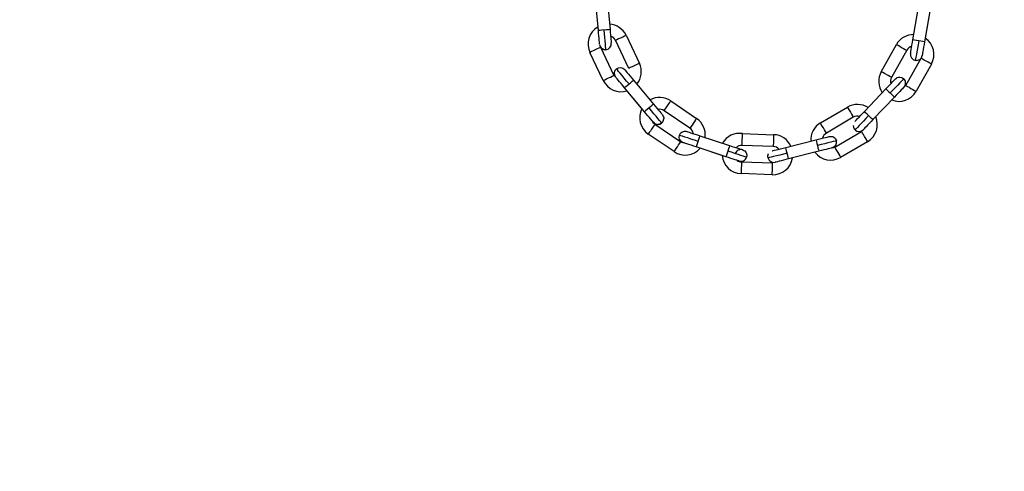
# Model space of a CAD drawing. Header units: inches. Extents: x 170 to 288, y 234 to 248.
# Tile 309 of 480: x 235.119 to 235.558, y 241.191 to 241.392. Entities that reach past the tile are written whole.
import ezdxf

# ---------------------------------------------------------------- set-up
doc = ezdxf.new("R2010")
doc.units = ezdxf.units.IN
doc.header["$LTSCALE"] = 0.25
doc.header["$MEASUREMENT"] = 0
doc.layers.add('ANNOTATIONS', color=1, linetype='Continuous')
doc.layers.add('STANDARD Z GUIDE MOTOR LH', color=7, linetype='Continuous')
doc.styles.add('ARIAL', font='arial.ttf', dxfattribs={"height": 0.09375})
doc.dimstyles.new('STANDARD$0', dxfattribs={"dimtxt": 0.09375, "dimasz": 0.09375, "dimexe": 0.03125, "dimexo": 0.046875, "dimgap": 0.09, "dimtad": 0, "dimtih": 1, "dimtoh": 1, "dimdec": 4, "dimzin": 0, "dimdsep": 46, "dimtxsty": 'ARIAL', "dimcen": 0.09, "dimadec": 0, "dimazin": 0, "dimtfac": 1, "dimtdec": 4, "dimtofl": 0, "dimtmove": 0, "dimatfit": 1, "dimfxl": 1, "dimtolj": 1, "dimtzin": 0, "dimarcsym": 0})

# ---------------------------------------------------------------- blocks, each defined once
blk = doc.blocks.new('*D42')
at = {"layer": 'ANNOTATIONS', "color": 0, "lineweight": -2, "transparency": 16777216}
for p, q in [((234.7269041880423, 244.1437778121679), (236.4418407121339, 244.1437778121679)), ((236.4105907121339, 244.0500278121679), (236.4105907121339, 242.2801168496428)), ((236.4105907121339, 240.2331944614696), (236.4105907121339, 242.0031054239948)), ((235.1331541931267, 240.1394444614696), (236.4418407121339, 240.1394444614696))]:
    blk.add_line(p, q, dxfattribs=at)
at = {"layer": 'ANNOTATIONS', "color": 0, "transparency": 16777216}
for points in [[(236.3949657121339, 244.0500278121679), (236.4262157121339, 244.0500278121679), (236.4105907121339, 244.1437778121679)], [(236.3949657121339, 240.2331944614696), (236.4262157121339, 240.2331944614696), (236.4105907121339, 240.1394444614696)]]:
    blk.add_solid(points, dxfattribs=at)
at = {"layer": 'defpoints', "color": 0, "transparency": 16777216}
for p in [(234.6800291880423, 244.1437778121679), (236.4105907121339, 244.1437778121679), (235.0862791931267, 240.1394444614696)]:
    blk.add_point(p, dxfattribs=at)
at = {"layer": 'ANNOTATIONS', "color": 0, "transparency": 16777216, "insert": (236.4105907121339, 242.1416111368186), "char_height": 0.09375, "attachment_point": 5, "style": 'ARIAL'}
blk.add_mtext('\\A1;OPENING HEIGHT', dxfattribs=at)

msp = doc.modelspace()

# ---------------------------------------------------------------- linework, layer by layer
at = {"layer": 'STANDARD Z GUIDE MOTOR LH'}
for p, q in [((235.3812932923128, 241.4016485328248), (235.3825236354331, 241.3877922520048)), ((235.3772948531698, 241.3873279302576), (235.3760645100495, 241.4011842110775)), ((235.5175833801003, 241.3831653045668), (235.5199018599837, 241.3968815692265)), ((235.5250777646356, 241.3960065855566), (235.5227592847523, 241.3822904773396)), ((235.5250777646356, 241.3960064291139), (235.5230514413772, 241.3840185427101)), ((235.389630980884, 241.385293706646), (235.3956017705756, 241.3727294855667)), ((235.3782521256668, 241.3798861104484), (235.3842229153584, 241.3673220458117)), ((235.3908606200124, 241.3704763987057), (235.3848897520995, 241.3830406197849)), ((235.5034658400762, 241.3690142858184), (235.5102845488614, 241.3811392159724)), ((235.3794817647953, 241.3650688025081), (235.3735108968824, 241.3776330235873)), ((235.5148600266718, 241.3785660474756), (235.5080413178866, 241.3664411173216)), ((235.5214889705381, 241.3754406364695), (235.5212656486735, 241.3749636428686)), ((235.5144469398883, 241.3628387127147), (235.5212656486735, 241.3749636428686)), ((235.5258411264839, 241.3723906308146), (235.5190223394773, 241.3602657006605)), ((235.3929917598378, 241.3652188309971), (235.4019091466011, 241.3545422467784)), ((235.3978802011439, 241.3511771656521), (235.3889628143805, 241.3618539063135)), ((235.3967355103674, 241.352547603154), (235.3889628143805, 241.3618535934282)), ((235.4959580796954, 241.3512603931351), (235.5055559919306, 241.3613295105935)), ((235.5093556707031, 241.3577077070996), (235.4997577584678, 241.3476385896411)), ((235.5093556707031, 241.357707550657), (235.4997577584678, 241.3476382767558)), ((235.4096347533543, 241.3559566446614), (235.4211239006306, 241.3481138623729)), ((235.4763591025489, 241.3461860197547), (235.4883670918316, 241.3532085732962)), ((235.4058629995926, 241.3498082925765), (235.40591564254, 241.3497432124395)), ((235.4181643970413, 241.3437783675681), (235.4066752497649, 241.3516211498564)), ((235.4025318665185, 241.3455513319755), (235.4140210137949, 241.3377085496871)), ((235.4910171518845, 241.3486772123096), (235.4790091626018, 241.341654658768)), ((235.4110615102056, 241.3333730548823), (235.3995723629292, 241.3412158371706)), ((235.4226119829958, 241.3404273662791), (235.4358298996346, 241.3360920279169)), ((235.4415813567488, 241.3414040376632), (235.4554836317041, 241.3409189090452)), ((235.4827192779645, 241.3353107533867), (235.4947272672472, 241.3423334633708)), ((235.4151152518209, 241.3373615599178), (235.4150361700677, 241.3373889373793)), ((235.4553005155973, 241.3356727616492), (235.441398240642, 241.3361578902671)), ((235.4608507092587, 241.335218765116), (235.474338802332, 241.3386218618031)), ((235.4973773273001, 241.3378021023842), (235.4853693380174, 241.3307795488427)), ((235.4341939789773, 241.3311041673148), (235.4209759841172, 241.3354395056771)), ((235.4325003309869, 241.3316593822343), (235.4209759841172, 241.3354391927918)), ((235.443497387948, 241.3316758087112), (235.4433666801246, 241.3308577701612)), ((235.4756230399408, 241.3335321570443), (235.4621349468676, 241.3301289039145)), ((235.4756230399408, 241.333531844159), (235.4621349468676, 241.3301287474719)), ((235.4411419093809, 241.3288133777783), (235.4550441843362, 241.3283280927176)), ((235.452967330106, 241.3305226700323), (235.4528876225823, 241.3311648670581)), ((235.4548610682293, 241.3230819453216), (235.4409587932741, 241.3235672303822))]:
    msp.add_line(p, q, dxfattribs=at)
at = {"layer": 'STANDARD Z GUIDE MOTOR LH', "flags": 128}
for points in [[(235.3809096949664, 241.3876489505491), (235.3789087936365, 241.3874712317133), (235.3780605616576, 241.3873959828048), (235.3774938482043, 241.3873456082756), (235.3772948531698, 241.3873279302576)], [(235.3778385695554, 241.3812039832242), (235.377829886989, 241.3813020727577), (235.3777988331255, 241.3816517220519), (235.3777484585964, 241.3822196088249), (235.3776805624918, 241.382983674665), (235.3775979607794, 241.383914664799), (235.3775036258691, 241.384976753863), (235.3774013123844, 241.386129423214), (235.3772948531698, 241.3873279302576)], [(235.380686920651, 241.3788018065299), (235.3806719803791, 241.3789701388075), (235.3806277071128, 241.3794685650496), (235.380555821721, 241.3802778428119), (235.3804591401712, 241.3813671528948), (235.3803412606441, 241.3826942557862), (235.3802067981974, 241.3842084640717), (235.3800609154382, 241.3858514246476), (235.3799092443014, 241.3875600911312)], [(235.3825236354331, 241.3877922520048), (235.3823246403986, 241.3877745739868), (235.3817579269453, 241.3877241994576), (235.3809096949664, 241.3876489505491)], [(235.3825236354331, 241.3877920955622), (235.3826300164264, 241.3865934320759)], [(235.3826300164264, 241.3865935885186), (235.3827324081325, 241.3854410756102), (235.3828266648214, 241.3843788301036)], [(235.3827324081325, 241.3854409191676), (235.3828266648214, 241.3843788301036), (235.3829093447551, 241.3834478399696), (235.3829772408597, 241.3826837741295)], [(235.3848897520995, 241.3830406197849), (235.3850702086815, 241.3831263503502), (235.3855841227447, 241.3833705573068), (235.3863531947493, 241.3837360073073), (235.3872604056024, 241.3841671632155), (235.3881675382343, 241.3845983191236), (235.3889366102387, 241.3849637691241), (235.389450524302, 241.3852079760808), (235.389630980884, 241.385293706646)], [(235.3782521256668, 241.3798861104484), (235.3780716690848, 241.3798003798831), (235.3775577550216, 241.3795561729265), (235.3767886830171, 241.379190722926), (235.3758814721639, 241.3787595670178), (235.3749743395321, 241.3783285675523), (235.3742052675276, 241.3779629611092), (235.3736913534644, 241.3777187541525), (235.3735108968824, 241.3776330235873)], [(235.3787887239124, 241.3793881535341), (235.3787702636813, 241.3794033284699), (235.3782864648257, 241.3799371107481)], [(235.3829772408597, 241.3826837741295), (235.3830276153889, 241.382116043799)], [(235.3830276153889, 241.382116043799), (235.3830586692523, 241.3817663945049)], [(235.3830586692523, 241.3817663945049), (235.3830691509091, 241.3816482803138)], [(235.5102845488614, 241.3811392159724), (235.510458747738, 241.3810412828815), (235.5109546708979, 241.3807623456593), (235.5116968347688, 241.3803449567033), (235.5125722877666, 241.379852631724), (235.5134478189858, 241.3793603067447), (235.5141899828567, 241.3789429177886), (235.5146859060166, 241.3786639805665), (235.5148600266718, 241.3785660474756)], [(235.5165553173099, 241.3770835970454), (235.5165751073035, 241.3772004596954), (235.5166336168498, 241.3775465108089), (235.5167285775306, 241.3781086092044), (235.5168563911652, 241.3788648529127), (235.5170122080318, 241.3797866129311), (235.5171899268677, 241.3808380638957), (235.5173828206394, 241.3819788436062), (235.5175833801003, 241.3831653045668)], [(235.5201713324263, 241.3827278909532), (235.5191809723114, 241.382895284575), (235.5183413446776, 241.3830373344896), (235.5177803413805, 241.3831321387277), (235.5175833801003, 241.3831653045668)], [(235.5201713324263, 241.3827278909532), (235.5198854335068, 241.3810365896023), (235.5196104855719, 241.379410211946), (235.5193571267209, 241.3779113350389), (235.5191350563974, 241.3765975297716), (235.5189528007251, 241.375519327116), (235.5188173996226, 241.3747181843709), (235.5187340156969, 241.3742247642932), (235.5187058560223, 241.3740581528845)], [(235.5227592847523, 241.3822904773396), (235.5225622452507, 241.3823237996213), (235.5220012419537, 241.3824186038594), (235.5211616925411, 241.3825604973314), (235.5201713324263, 241.3827278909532)], [(235.5227592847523, 241.3822904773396), (235.5225587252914, 241.381104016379), (235.5223658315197, 241.3799630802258), (235.5221881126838, 241.3789116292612), (235.5220323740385, 241.3779900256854), (235.5219044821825, 241.3772336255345), (235.5218095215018, 241.3766716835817), (235.5217510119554, 241.3763254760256), (235.5217312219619, 241.3762086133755)], [(235.380686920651, 241.3788018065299), (235.3796687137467, 241.3789119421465), (235.3787887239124, 241.3793881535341)], [(235.5217310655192, 241.3762078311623), (235.5217159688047, 241.3761263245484)], [(235.5218086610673, 241.3766666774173), (235.5217510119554, 241.3763254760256), (235.5217329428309, 241.3762186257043)], [(235.3853408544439, 241.3702847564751), (235.3862398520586, 241.3707752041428), (235.3872342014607, 241.3708864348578)], [(235.3956017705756, 241.3727294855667), (235.3954213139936, 241.3726437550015), (235.3949074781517, 241.3723995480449), (235.3941384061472, 241.3720340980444), (235.393231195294, 241.3716029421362), (235.3923239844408, 241.3711719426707), (235.3915549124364, 241.3708063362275), (235.3910410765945, 241.3705621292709), (235.3908606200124, 241.3704763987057)], [(235.5258411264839, 241.3723906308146), (235.5256669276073, 241.3724885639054), (235.5251710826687, 241.3727675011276), (235.5244288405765, 241.3731848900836), (235.5235533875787, 241.3736772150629), (235.5226779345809, 241.3741695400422), (235.5219356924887, 241.3745869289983), (235.5214397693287, 241.3748657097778), (235.5212656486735, 241.3749636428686)], [(235.3794817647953, 241.3650688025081), (235.379662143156, 241.3651546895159), (235.3801760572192, 241.3653988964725), (235.3809451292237, 241.365764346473), (235.3818523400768, 241.3661955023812), (235.38275955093, 241.3666265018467), (235.3835286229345, 241.3669921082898), (235.3840424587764, 241.3672363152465), (235.3842229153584, 241.3673220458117)], [(235.3850088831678, 241.3665877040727), (235.3845183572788, 241.367486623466), (235.3843986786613, 241.3682702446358)], [(235.3889628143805, 241.3618539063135), (235.3881914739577, 241.3627773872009), (235.3874497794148, 241.3636653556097), (235.3867662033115, 241.3644838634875), (235.386167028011, 241.3652011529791), (235.3856752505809, 241.3657900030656), (235.3853098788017, 241.3662274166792), (235.3850849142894, 241.3664968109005), (235.3850088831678, 241.3665877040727)], [(235.3909773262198, 241.3635364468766), (235.3898776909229, 241.3648529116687), (235.388820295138, 241.366118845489), (235.3878458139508, 241.3672855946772), (235.386991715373, 241.3683082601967), (235.386290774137, 241.3691474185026), (235.3857698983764, 241.3697709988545), (235.3854491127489, 241.3701550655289), (235.3853408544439, 241.3702847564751)], [(235.389037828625, 241.369952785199), (235.3891137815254, 241.3698617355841), (235.389338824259, 241.3695924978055), (235.3897041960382, 241.3691549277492), (235.3901958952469, 241.3685662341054), (235.3907950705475, 241.3678489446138), (235.3914786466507, 241.3670304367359), (235.392220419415, 241.3661424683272), (235.3929917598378, 241.3652188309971)], [(235.5080413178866, 241.3664411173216), (235.50786711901, 241.3665390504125), (235.5073711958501, 241.3668179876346), (235.5066290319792, 241.3672353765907), (235.5048781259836, 241.3682200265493), (235.5041358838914, 241.3686374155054), (235.5036399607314, 241.3689163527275), (235.5034658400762, 241.3690142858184)], [(235.5117514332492, 241.3666075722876), (235.5126576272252, 241.3664314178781), (235.513522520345, 241.3658830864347)], [(235.3889628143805, 241.3618539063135), (235.3891162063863, 241.3619818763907), (235.3895528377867, 241.3623467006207), (235.3902063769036, 241.3628925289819), (235.3909773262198, 241.3635364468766)], [(235.3909773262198, 241.3635364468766), (235.3917481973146, 241.3641802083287), (235.3924017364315, 241.3647260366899), (235.392838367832, 241.3650908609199), (235.3929917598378, 241.3652188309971)], [(235.5055559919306, 241.3613295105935), (235.5063862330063, 241.3622005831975), (235.5071846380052, 241.3630380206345), (235.507920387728, 241.3638099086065), (235.5085652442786, 241.3644865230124), (235.5090944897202, 241.3650417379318), (235.5094877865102, 241.3654542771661), (235.5097299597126, 241.365708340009), (235.5098117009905, 241.3657940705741)], [(235.513522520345, 241.3658830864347), (235.5134059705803, 241.3657607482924), (235.51306070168, 241.3653985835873), (235.5125000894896, 241.364810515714), (235.5117456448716, 241.3640190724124), (235.5108263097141, 241.363054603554), (235.5097774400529, 241.3619541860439), (235.5086393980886, 241.3607603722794), (235.5074558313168, 241.3595186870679)], [(235.5136113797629, 241.3621722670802), (235.513529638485, 241.362086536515), (235.5132874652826, 241.3618324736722), (235.5128941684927, 241.3614197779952), (235.512364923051, 241.3608645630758), (235.5117200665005, 241.3601881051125), (235.5109843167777, 241.3594162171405), (235.5101859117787, 241.3585786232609), (235.5093556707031, 241.3577077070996)], [(235.5143362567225, 241.3639830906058), (235.5141597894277, 241.3630370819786), (235.5136113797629, 241.3621722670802)], [(235.5144469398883, 241.3628387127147), (235.5146210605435, 241.3627407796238), (235.5151169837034, 241.3624619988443), (235.5158591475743, 241.3620446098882), (235.5167346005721, 241.3615522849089), (235.5176101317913, 241.3610599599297), (235.5183522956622, 241.3606425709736), (235.5188482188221, 241.3603636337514), (235.5190223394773, 241.3602657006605)], [(235.5055559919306, 241.3613295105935), (235.5057006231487, 241.3611916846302), (235.5061124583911, 241.3607991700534), (235.5067288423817, 241.3602117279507), (235.5074558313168, 241.3595186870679)], [(235.5074558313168, 241.3595186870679), (235.5081828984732, 241.358825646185), (235.5087992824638, 241.3582382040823), (235.5092111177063, 241.357845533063), (235.5093556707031, 241.3577077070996)], [(235.4019091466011, 241.3545422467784), (235.4017557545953, 241.3544142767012), (235.4013191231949, 241.3540494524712), (235.400665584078, 241.35350362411), (235.3998946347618, 241.3528598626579)], [(235.4019091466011, 241.3545422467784), (235.4026804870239, 241.3536187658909), (235.4034221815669, 241.3527306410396), (235.4041057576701, 241.3519121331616), (235.4047049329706, 241.3511948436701), (235.4051967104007, 241.3506061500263), (235.4055620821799, 241.35016857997), (235.4057870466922, 241.3498991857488), (235.4058629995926, 241.3498082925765)], [(235.4066752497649, 241.3516211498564), (235.4067878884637, 241.3517860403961), (235.4071086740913, 241.3522559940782), (235.4075887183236, 241.3529593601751), (235.4081550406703, 241.3537888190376), (235.4087212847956, 241.3546184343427), (235.4092013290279, 241.3553216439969), (235.4095221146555, 241.3557915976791), (235.4096347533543, 241.3559566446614)], [(235.4883670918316, 241.3532085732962), (235.4884679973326, 241.35303617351), (235.4887552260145, 241.3525451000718), (235.4891850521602, 241.3518099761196), (235.4896921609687, 241.3509429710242), (235.4901991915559, 241.3500759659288), (235.4906290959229, 241.3493408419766), (235.4909163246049, 241.3488497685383), (235.4910171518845, 241.3486772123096)], [(235.3998946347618, 241.3528598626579), (235.399123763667, 241.3522159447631), (235.3984702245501, 241.3516701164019), (235.3980335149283, 241.351305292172), (235.3978802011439, 241.3511771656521)], [(235.4015331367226, 241.3468034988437), (235.4011677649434, 241.3472410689), (235.4006760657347, 241.3478297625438), (235.4000768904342, 241.348547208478), (235.3993933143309, 241.3493655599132), (235.3986515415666, 241.3502536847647), (235.3978802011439, 241.3511771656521)], [(235.4055311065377, 241.3461112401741), (235.4054227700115, 241.3462409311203), (235.4051020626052, 241.3466249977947), (235.4045811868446, 241.3472485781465), (235.4038802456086, 241.3480878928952), (235.4030260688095, 241.3491105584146), (235.4020516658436, 241.3502773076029), (235.4009942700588, 241.3515432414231), (235.3998946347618, 241.3528598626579)], [(235.4917023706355, 241.3467956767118), (235.4917841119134, 241.3468815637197), (235.4920262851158, 241.3471356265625), (235.4924195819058, 241.3475481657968), (235.4929488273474, 241.3481033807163), (235.493593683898, 241.3487799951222), (235.4943294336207, 241.3495518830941), (235.4951277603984, 241.3503894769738), (235.4959580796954, 241.3512603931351)], [(235.4978579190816, 241.3494495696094), (235.4966743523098, 241.3482078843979), (235.4955363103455, 241.3470139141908), (235.4944874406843, 241.3459136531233), (235.4935681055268, 241.3449491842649), (235.4928136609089, 241.3441575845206), (235.4922530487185, 241.3435693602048), (235.4919077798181, 241.3432071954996), (235.4917912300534, 241.3430848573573)], [(235.4978579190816, 241.3494495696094), (235.4971308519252, 241.3501424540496), (235.4965144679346, 241.3507300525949), (235.4961026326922, 241.3511225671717), (235.4959580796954, 241.3512603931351)], [(235.4997577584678, 241.3476385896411), (235.4996131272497, 241.3477764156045), (235.4992012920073, 241.3481689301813), (235.4985849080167, 241.3487565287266), (235.4978579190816, 241.3494495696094)], [(235.4025318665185, 241.3455513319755), (235.4024192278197, 241.3453862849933), (235.4020984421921, 241.3449164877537), (235.4016183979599, 241.3442131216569), (235.4010521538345, 241.3433836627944), (235.4004858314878, 241.3425540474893), (235.4000057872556, 241.3418508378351), (235.399685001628, 241.3413808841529), (235.3995723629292, 241.3412158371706)], [(235.4018341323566, 241.3464432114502), (235.4017581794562, 241.3465341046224), (235.4015331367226, 241.3468034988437), (235.4012452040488, 241.3471482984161)], [(235.4055311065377, 241.3461112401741), (235.404632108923, 241.3456206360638), (235.4036377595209, 241.3455095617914)], [(235.4211239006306, 241.3481138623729), (235.4210112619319, 241.3479488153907), (235.4206904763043, 241.3474790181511), (235.420210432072, 241.3467756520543), (235.4196441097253, 241.3459461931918), (235.4190778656, 241.3451165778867), (235.4185978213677, 241.3444132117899), (235.4182770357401, 241.3439434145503), (235.4181643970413, 241.3437783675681)], [(235.4790091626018, 241.341654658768), (235.4789083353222, 241.3418270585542), (235.4786211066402, 241.342318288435), (235.4781912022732, 241.3430532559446), (235.477684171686, 241.3439204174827), (235.4771770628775, 241.3447874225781), (235.4767472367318, 241.3455223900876), (235.4764600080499, 241.3460134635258), (235.4763591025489, 241.3461860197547)], [(235.4997577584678, 241.3476385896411), (235.4989275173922, 241.3467675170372), (235.4981291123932, 241.3459299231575), (235.4973933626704, 241.3451580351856), (235.4967485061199, 241.3444815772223), (235.4962192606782, 241.3439263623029), (235.4958259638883, 241.3435136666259), (235.4955837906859, 241.3432596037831), (235.4955020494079, 241.3431738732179)], [(235.4135467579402, 241.3387629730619), (235.4133160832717, 241.3396568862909), (235.4134392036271, 241.3406736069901)], [(235.4134392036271, 241.3406736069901), (235.4139420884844, 241.3415656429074), (235.4147267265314, 241.3421865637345)], [(235.4217940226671, 241.3379335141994), (235.4201640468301, 241.3384680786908), (235.4185968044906, 241.3389821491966), (235.4171523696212, 241.3394558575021), (235.4158862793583, 241.3398710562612), (235.4148472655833, 241.3402117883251), (235.4140752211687, 241.3404650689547), (235.4135997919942, 241.3406208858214), (235.4134392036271, 241.3406736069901)], [(235.4167511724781, 241.3423495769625), (235.4168638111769, 241.3423126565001), (235.4171973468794, 241.3422033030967), (235.4177388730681, 241.3420255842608), (235.4184677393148, 241.3417865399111), (235.4193558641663, 241.3414952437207), (235.4203691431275, 241.3411629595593), (235.4214686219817, 241.3408023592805), (235.4226119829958, 241.3404273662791)], [(235.4217940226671, 241.3379335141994), (235.4221069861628, 241.3388878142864), (235.4223723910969, 241.339696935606), (235.4225497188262, 241.3402376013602), (235.4226119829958, 241.3404273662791)], [(235.441398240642, 241.3361578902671), (235.4414052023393, 241.3363576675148), (235.4414250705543, 241.3369263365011), (235.4414547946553, 241.3377772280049), (235.441489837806, 241.3387811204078), (235.4415248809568, 241.3397848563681), (235.4415545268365, 241.3406359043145), (235.4415743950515, 241.3412044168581), (235.4415813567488, 241.3414040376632)], [(235.4554836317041, 241.3409189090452), (235.4554766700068, 241.3407192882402), (235.4554568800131, 241.3401506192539), (235.4554271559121, 241.3392997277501), (235.4553921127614, 241.3382958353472), (235.4553570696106, 241.3372920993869), (235.4553273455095, 241.3364410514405), (235.4553075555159, 241.3358723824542), (235.4553005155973, 241.3356727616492)], [(235.474338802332, 241.3386218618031), (235.4755055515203, 241.3389162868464), (235.476627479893, 241.3391994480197), (235.4776614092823, 241.3394602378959), (235.4785676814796, 241.3396889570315), (235.4793114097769, 241.3398765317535), (235.4798641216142, 241.3400159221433), (235.4802044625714, 241.3401018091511), (235.4803193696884, 241.340130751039)], [(235.4973773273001, 241.3378021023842), (235.4972764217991, 241.337974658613), (235.4969891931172, 241.3384657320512), (235.4965593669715, 241.3392008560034), (235.496052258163, 241.3400678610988), (235.4955452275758, 241.3409348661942), (235.4951153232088, 241.3416698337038), (235.4948280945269, 241.3421610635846), (235.4947272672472, 241.3423334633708)], [(235.4110615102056, 241.3333730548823), (235.4111741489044, 241.3335381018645), (235.411494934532, 241.3340080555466), (235.4119749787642, 241.3347112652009), (235.4125412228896, 241.335540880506), (235.4131075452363, 241.3363704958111), (235.4135875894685, 241.3370737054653), (235.4139083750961, 241.3375436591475), (235.4140210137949, 241.3377085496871)], [(235.4133160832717, 241.3396568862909), (235.4133084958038, 241.3398555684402)], [(235.4209759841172, 241.3354395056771), (235.4198326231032, 241.3358144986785), (235.4187332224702, 241.3361750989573), (235.417719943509, 241.3365073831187), (235.4168318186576, 241.3367986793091), (235.4161029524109, 241.3370377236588), (235.4155613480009, 241.337215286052), (235.4152278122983, 241.3373246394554), (235.4151152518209, 241.3373615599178)], [(235.4209759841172, 241.3354395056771), (235.4210382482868, 241.335629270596), (235.4212155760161, 241.3361699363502), (235.4214809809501, 241.3369790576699), (235.4217940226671, 241.3379335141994)], [(235.4358298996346, 241.3360920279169), (235.435767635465, 241.3359022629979), (235.435590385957, 241.3353615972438), (235.435324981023, 241.3345524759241), (235.435011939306, 241.3335981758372)], [(235.4358298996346, 241.3360920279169), (235.4369733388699, 241.3357170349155), (235.4380727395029, 241.3353564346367), (235.4390860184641, 241.3350241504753), (235.4399741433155, 241.3347328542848), (235.4407030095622, 241.3344938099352), (235.4412446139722, 241.3343160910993), (235.4415781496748, 241.3342067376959), (235.4416907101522, 241.3341696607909)], [(235.474338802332, 241.3386218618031), (235.4743876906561, 241.3384281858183), (235.4745268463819, 241.3378765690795), (235.4747351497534, 241.3370510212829), (235.4749809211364, 241.3360770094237)], [(235.4835063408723, 241.3382279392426), (235.4833425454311, 241.3381866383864), (235.4828574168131, 241.3380643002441), (235.4820695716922, 241.3378654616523), (235.4810092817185, 241.3375981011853), (235.4797173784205, 241.3372720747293), (235.478243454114, 241.3369002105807), (235.4766441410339, 241.3364967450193), (235.4749809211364, 241.3360770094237)], [(235.4749809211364, 241.3360770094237), (235.4752266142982, 241.3351031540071), (235.4754349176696, 241.3342774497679), (235.4755741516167, 241.3337258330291), (235.4756230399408, 241.3335321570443)], [(235.4823941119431, 241.3397850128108), (235.4830668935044, 241.3391529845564), (235.4835063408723, 241.3382279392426)], [(235.435011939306, 241.3335981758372), (235.4346988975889, 241.3326437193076), (235.4344335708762, 241.3318345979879), (235.4342562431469, 241.3312940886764), (235.4341939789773, 241.3311041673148)], [(235.4433666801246, 241.3308577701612), (235.4432061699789, 241.33091049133), (235.4427307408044, 241.3310664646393), (235.4419586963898, 241.3313197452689), (235.4409196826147, 241.3316604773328), (235.4396535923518, 241.3320756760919), (235.4382091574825, 241.33254954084), (235.436641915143, 241.3330636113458), (235.435011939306, 241.3335981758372)], [(235.4432592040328, 241.3327684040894), (235.4434898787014, 241.3318744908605), (235.4433666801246, 241.3308577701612)], [(235.452967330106, 241.3305226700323), (235.4529153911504, 241.3315454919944), (235.4532465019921, 241.3324896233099)], [(235.4614928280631, 241.3326739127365), (235.4598296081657, 241.332254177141), (235.4582302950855, 241.3318507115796), (235.4567563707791, 241.331478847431), (235.4554643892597, 241.331152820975), (235.4544041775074, 241.3308853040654), (235.4536163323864, 241.3306864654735), (235.4531312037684, 241.3305641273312), (235.452967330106, 241.3305226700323)], [(235.4548701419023, 241.3337097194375), (235.4549851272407, 241.3337386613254), (235.4553253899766, 241.3338245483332), (235.4558781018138, 241.3339640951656), (235.4566218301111, 241.3341518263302), (235.4575281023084, 241.3343803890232), (235.4585620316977, 241.334641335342), (235.4596839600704, 241.3349243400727), (235.4608507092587, 241.335218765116)], [(235.4612471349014, 241.3336477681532), (235.46103883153, 241.3344734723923), (235.4608995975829, 241.3350250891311), (235.4608507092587, 241.335218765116)], [(235.4621349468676, 241.3301289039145), (235.4620860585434, 241.330322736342), (235.4619469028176, 241.3308743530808), (235.4617385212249, 241.3317000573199), (235.4612471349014, 241.3336477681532)], [(235.4816035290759, 241.3350408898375), (235.4814886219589, 241.3350119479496), (235.4811482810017, 241.3349260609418), (235.4805956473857, 241.334786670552), (235.4798519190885, 241.33459909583), (235.4789456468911, 241.3343703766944), (235.4779116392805, 241.3341095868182), (235.4767897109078, 241.3338264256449), (235.4756230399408, 241.3335321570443)], [(235.4827192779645, 241.3353107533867), (235.4828201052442, 241.3351383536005), (235.4831073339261, 241.3346472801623), (235.4835372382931, 241.33391215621), (235.4840442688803, 241.3330451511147), (235.4845513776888, 241.3321781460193), (235.4849812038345, 241.3314431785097), (235.4852684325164, 241.3309519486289), (235.4853693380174, 241.3307795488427)], [(235.4399421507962, 241.3292187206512), (235.4396086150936, 241.3293282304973), (235.4390670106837, 241.3295057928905), (235.4383382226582, 241.3297448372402), (235.4374500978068, 241.3300361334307), (235.4364368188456, 241.3303685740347), (235.4353373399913, 241.3307291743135), (235.4341939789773, 241.3311041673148)], [(235.440054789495, 241.3291818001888), (235.4399421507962, 241.3292187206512), (235.4396086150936, 241.3293280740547), (235.4392351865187, 241.3294505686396)], [(235.4411419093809, 241.3288133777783), (235.4411349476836, 241.3286137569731), (235.4411150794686, 241.3280450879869), (235.4410853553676, 241.3271941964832), (235.4410503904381, 241.3261903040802), (235.4410153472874, 241.3251865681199), (235.4409856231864, 241.3243355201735), (235.4409657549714, 241.3237668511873), (235.4409587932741, 241.3235672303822)], [(235.4548610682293, 241.3230819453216), (235.4548680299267, 241.3232817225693), (235.4548878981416, 241.3238502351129), (235.4549176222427, 241.3247012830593), (235.4549526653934, 241.3257050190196), (235.4549877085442, 241.3267089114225), (235.4550173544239, 241.3275598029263), (235.4550372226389, 241.3281284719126), (235.4550441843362, 241.3283280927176)], [(235.4621349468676, 241.3301289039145), (235.4609681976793, 241.3298344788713), (235.4598462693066, 241.3295514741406), (235.4588123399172, 241.3292905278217), (235.4579060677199, 241.3290619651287), (235.4571622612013, 241.3288742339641), (235.4566096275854, 241.3287348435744), (235.4562692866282, 241.3286489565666), (235.4561543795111, 241.328619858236)]]:
    msp.add_lwpolyline(points, dxfattribs=at)
at = {"layer": 'STANDARD Z GUIDE MOTOR LH'}
for centre, radius, start, end in [((235.3815064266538, 241.3812953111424), 0.00879265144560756, 119.683486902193, 206.2028114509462), ((235.3817419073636, 241.3814112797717), 0.008792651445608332, 26.20304882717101, 86.28814741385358), ((235.3816894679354, 241.3815196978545), 0.003543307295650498, 25.41830062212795, 72.053564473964), ((235.5178847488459, 241.3767238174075), 0.008792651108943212, 89.37465914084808, 149.8495223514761), ((235.5181772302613, 241.3767005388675), 0.008792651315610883, 330.6477370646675, 56.33428978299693), ((235.3804547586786, 241.3814161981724), 0.002624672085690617, 185.0740653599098, 5.074039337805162), ((235.5179484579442, 241.3768291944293), 0.003543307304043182, 103.9612640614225, 150.6477370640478), ((235.5191432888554, 241.3766461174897), 0.002624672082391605, 170.4057171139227, 350.4056895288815), ((235.3876602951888, 241.3689555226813), 0.008792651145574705, 320.9947553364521, 25.41830062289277), ((235.3870233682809, 241.3682702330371), 0.002624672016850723, 129.8694626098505, 218.0427386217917), ((235.5111297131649, 241.364704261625), 0.008792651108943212, 150.6477370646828, 215.1852522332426), ((235.5111297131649, 241.364704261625), 0.003543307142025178, 150.6477370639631, 197.5925429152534), ((235.3874232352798, 241.3688428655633), 0.00879265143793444, 205.4183006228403, 287.8356626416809), ((235.5117115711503, 241.3639831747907), 0.002624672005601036, 316.3534622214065, 46.37244159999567), ((235.511358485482, 241.3645756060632), 0.008792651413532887, 248.3384213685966, 330.6477370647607), ((235.404640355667, 241.3487201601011), 0.008792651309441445, 55.38776311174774, 119.1464822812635), ((235.4928059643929, 241.345618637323), 0.00879265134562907, 56.92991315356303, 120.3201749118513), ((235.4045295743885, 241.348477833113), 0.0087926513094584, 152.4282469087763, 235.6816013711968), ((235.4046775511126, 241.3486946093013), 0.003543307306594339, 55.68160137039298, 102.5938943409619), ((235.4928059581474, 241.3456186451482), 0.003543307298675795, 73.4163619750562, 120.3204093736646), ((235.492938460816, 241.3453920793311), 0.00879265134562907, 300.3204093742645, 23.72242578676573), ((235.4045295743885, 241.348477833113), 0.003543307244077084, 202.0379543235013, 235.6816013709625), ((235.4038485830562, 241.3481256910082), 0.002624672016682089, 219.8504906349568, 359.9994667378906), ((235.403848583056, 241.3481256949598), 0.002624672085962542, 219.8694662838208, 265.3927753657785), ((235.4161666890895, 241.3408518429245), 0.008792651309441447, 352.3599554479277, 55.68160137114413), ((235.4807979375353, 241.338596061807), 0.008792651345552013, 120.3204059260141, 183.6416596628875), ((235.4936021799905, 241.3449847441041), 0.002624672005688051, 179.9996038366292, 316.3724548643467), ((235.4161666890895, 241.3408518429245), 0.003543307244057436, 8.778561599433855, 55.68160137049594), ((235.4402346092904, 241.3327151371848), 0.008792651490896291, 81.18947382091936, 149.7886476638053), ((235.4551769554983, 241.3321315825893), 0.008792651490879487, 24.67935270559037, 88.00101210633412), ((235.4807979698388, 241.3385960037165), 0.003543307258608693, 120.3204093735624, 167.2212555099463), ((235.4159331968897, 241.3398555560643), 0.002624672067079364, 204.5991828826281, 250.0145816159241), ((235.4412746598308, 241.3326168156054), 0.00354330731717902, 88.00101210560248, 134.9010175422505), ((235.4551769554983, 241.3321315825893), 0.003543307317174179, 41.09778515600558, 88.00101210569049), ((235.4809614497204, 241.337585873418), 0.002624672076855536, 284.1417364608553, 14.160713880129), ((235.4160187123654, 241.3406350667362), 0.008792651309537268, 235.6816013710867, 319.1499065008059), ((235.4412655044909, 241.33235450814), 0.008792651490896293, 184.5339777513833, 268.0010121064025), ((235.4408727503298, 241.3316757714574), 0.00262467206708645, 70.01458161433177, 161.8413069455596), ((235.4809304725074, 241.3383694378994), 0.008792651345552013, 216.8518173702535, 300.3204093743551), ((235.4412655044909, 241.33235450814), 0.003543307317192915, 235.0394614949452, 268.0010121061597), ((235.4408727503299, 241.3316757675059), 0.002624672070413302, 251.8223335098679, 341.8413069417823), ((235.4555122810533, 241.3311648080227), 0.002624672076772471, 194.1607138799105, 284.1607121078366), ((235.4551678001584, 241.3318692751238), 0.008792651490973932, 268.0010121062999, 351.4693285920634)]:
    msp.add_arc(centre, radius, start, end, dxfattribs=at)
for points, knots in [([(235.3872346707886, 241.3708740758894), (235.3875880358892, 241.370812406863), (235.3882845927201, 241.3706908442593), (235.388789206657, 241.3701963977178), (235.389037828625, 241.369952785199)], [0, 0, 0, 0, 0.5073026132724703, 1, 1, 1, 1]), ([(235.3850088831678, 241.3665877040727), (235.3848290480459, 241.3668722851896), (235.3844532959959, 241.3674668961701), (235.3842969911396, 241.3682446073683), (235.3844225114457, 241.3686003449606), (235.3844248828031, 241.3686070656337)], [0, 0, 0, 0, 0.4738430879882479, 0.9900597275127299, 1, 1, 1, 1]), ([(235.5098117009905, 241.3657940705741), (235.5100741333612, 241.3660052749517), (235.5106225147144, 241.366446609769), (235.5113767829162, 241.3666866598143), (235.5117449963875, 241.3666047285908), (235.5117519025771, 241.3666031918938)], [0, 0, 0, 0, 0.4738354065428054, 0.9901312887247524, 1, 1, 1, 1]), ([(235.514322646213, 241.3640681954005), (235.5143013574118, 241.363710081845), (235.5142593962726, 241.3630042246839), (235.5138252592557, 241.3624468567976), (235.5136113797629, 241.3621722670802)], [0, 0, 0, 0, 0.5073456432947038, 1, 1, 1, 1]), ([(235.4058629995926, 241.3498081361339), (235.4060429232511, 241.349523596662), (235.4064189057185, 241.3489290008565), (235.406574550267, 241.3481514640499), (235.4064494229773, 241.3477955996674), (235.4064470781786, 241.3477889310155)], [0, 0, 0, 0, 0.4738241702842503, 0.990139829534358, 1, 1, 1, 1]), ([(235.4147336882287, 241.3421763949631), (235.4150661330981, 241.3423111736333), (235.4157214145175, 241.3425768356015), (235.4164112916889, 241.342424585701), (235.4167511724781, 241.3423495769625)], [0, 0, 0, 0, 0.507331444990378, 1, 1, 1, 1]), ([(235.4803193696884, 241.340130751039), (235.4806538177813, 241.3401694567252), (235.4813526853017, 241.3402503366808), (235.482120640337, 241.3400531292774), (235.4823871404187, 241.3397861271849), (235.4823921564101, 241.3397811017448)], [0, 0, 0, 0, 0.4738177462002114, 0.9900963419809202, 1, 1, 1, 1]), ([(235.4151152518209, 241.3373615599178), (235.4148119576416, 241.3375077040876), (235.4141781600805, 241.337813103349), (235.4136343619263, 241.3383902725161), (235.4135520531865, 241.3387584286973), (235.4135505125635, 241.3387653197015)], [0, 0, 0, 0, 0.4738217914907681, 0.9901512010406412, 0.9999999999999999, 0.9999999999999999, 0.9999999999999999, 0.9999999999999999]), ([(235.4832159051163, 241.3362659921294), (235.4830070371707, 241.3359743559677), (235.4825953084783, 241.3353994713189), (235.4819308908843, 241.3351592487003), (235.4816035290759, 241.3350408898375)], [0, 0, 0, 0, 0.507295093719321, 0.9999999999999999, 0.9999999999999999, 0.9999999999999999, 0.9999999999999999]), ([(235.4416907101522, 241.3341696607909), (235.4419941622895, 241.3340235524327), (235.442628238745, 241.3337182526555), (235.4431702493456, 241.3331407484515), (235.4432538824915, 241.3327729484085), (235.4432554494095, 241.3327660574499)], [0, 0, 0, 0, 0.4738558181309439, 0.9901423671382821, 1, 1, 1, 1])]:
    msp.add_open_spline(points, degree=3, knots=knots, dxfattribs=at)

# ---------------------------------------------------------------- dimensions: what is measured, and where the dimension line sits
at = {"layer": 'ANNOTATIONS'}
dim = msp.add_linear_dim(base=(236.4105907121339, 244.1437778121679), p1=(235.0862791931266, 240.1394444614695), p2=(234.6800291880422, 244.1437778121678), angle=90, text='OPENING HEIGHT', dimstyle='STANDARD$0', dxfattribs=at)
dim.commit()
dim.dimension.update_dxf_attribs({"geometry": '*D42', "text_midpoint": (236.4105907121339, 242.1416111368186)})

doc.saveas('drawing.dxf')
